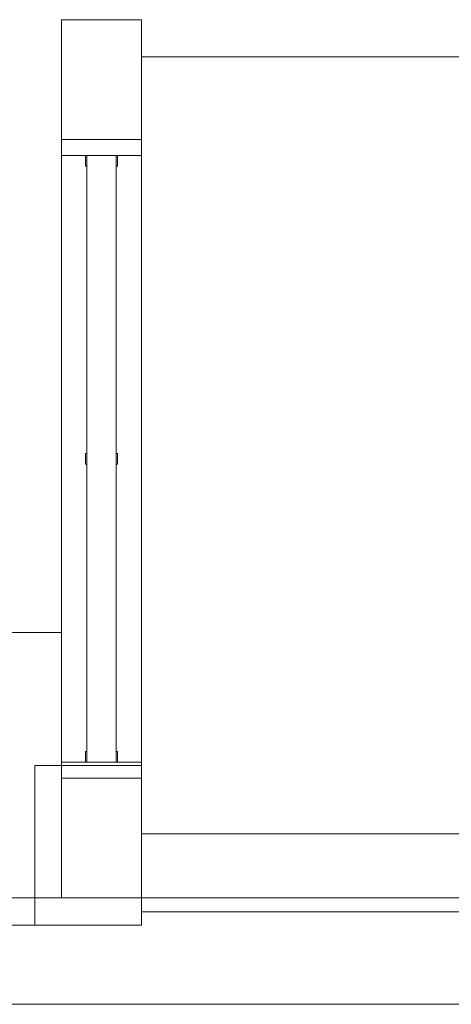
# Model space of a CAD drawing. Header units: millimetres. Extents: x -261 to 187, y -214 to 106.
# Tile 708 of 1056: x -196.954 to -196.142, y 0.148 to 2.002. Entities that reach past the tile are written whole.
import ezdxf

# ---------------------------------------------------------------- set-up
doc = ezdxf.new("R2010")
doc.units = ezdxf.units.MM
doc.header["$LTSCALE"] = 0.005
doc.header["$MEASUREMENT"] = 0
for name, color, linetype, lineweight in [('IFC-Janela-Contorno', 9, 'Continuous', 5), ('IFC-Laje-Contorno', 9, 'Continuous', 5), ('IFC-Parede padrão-Contorno', 9, 'Continuous', 5), ('IFC-Parede-Contorno', 9, 'Continuous', 5), ('IFC-Pilar-Contorno', 9, 'Continuous', 5), ('IFC-Viga-Contorno', 9, 'Continuous', 5)]:
    doc.layers.add(name, color=color, linetype=linetype, lineweight=lineweight)

msp = doc.modelspace()

# ---------------------------------------------------------------- linework, layer by layer
at = {"layer": 'IFC-Janela-Contorno', "lineweight": 5}
for p, q in [((-196.8753, 1.7763), (-196.8474, 1.7763)), ((-196.8753, 1.7706), (-196.8753, 1.7763)), ((-196.8753, 1.7462), (-196.8753, 1.7706)), ((-196.8474, 1.7763), (-196.725, 1.7763)), ((-196.725, 1.7706), (-196.725, 1.7763)), ((-196.725, 1.7462), (-196.725, 1.7706)), ((-196.8753, 1.7462), (-196.7501, 1.7462)), ((-196.8302, 1.7432), (-196.8302, 1.7462)), ((-196.8302, 1.7262), (-196.8302, 1.7432)), ((-196.8277, 0.6041), (-196.8277, 1.7462)), ((-196.8277, 1.7462), (-196.7726, 1.7462)), ((-196.7726, 0.6041), (-196.7726, 1.7462)), ((-196.7701, 1.7293), (-196.7701, 1.7462)), ((-196.7501, 1.7462), (-196.725, 1.7462)), ((-196.8302, 1.7262), (-196.8277, 1.7262)), ((-196.7726, 1.7262), (-196.7701, 1.7262)), ((-196.7701, 1.7262), (-196.7701, 1.7293)), ((-196.8302, 1.1852), (-196.8277, 1.1852)), ((-196.8302, 1.1821), (-196.8302, 1.1852)), ((-196.8302, 1.1651), (-196.8302, 1.1821)), ((-196.7726, 1.1852), (-196.7701, 1.1852)), ((-196.7701, 1.1682), (-196.7701, 1.1852)), ((-196.7701, 1.1651), (-196.7701, 1.1682)), ((-196.8302, 1.1651), (-196.8277, 1.1651)), ((-196.7726, 1.1651), (-196.7701, 1.1651)), ((-196.8302, 0.6241), (-196.8277, 0.6241)), ((-196.8302, 0.621), (-196.8302, 0.6241)), ((-196.8302, 0.6041), (-196.8302, 0.621)), ((-196.7726, 0.6241), (-196.7701, 0.6241)), ((-196.7701, 0.6072), (-196.7701, 0.6241)), ((-196.8753, 0.5797), (-196.8753, 0.6041)), ((-196.8753, 0.6041), (-196.8501, 0.6041)), ((-196.8501, 0.6041), (-196.8277, 0.6041)), ((-196.8277, 0.6041), (-196.7726, 0.6041)), ((-196.7726, 0.6041), (-196.725, 0.6041)), ((-196.7701, 0.6041), (-196.7701, 0.6072)), ((-196.725, 0.5797), (-196.725, 0.6041)), ((-196.8753, 0.574), (-196.8753, 0.5797)), ((-196.8753, 0.574), (-196.7529, 0.574))]:
    msp.add_line(p, q, dxfattribs=at)
at = {"layer": 'IFC-Laje-Contorno', "lineweight": 5}
for p, q in [((-196.725, 1.9316), (-195.3724, 1.9316)), ((-196.725, 0.4688), (-196.725, 1.9316)), ((-197.9048, 0.8484), (-196.8753, 0.8484)), ((-200.9818, 0.2973), (-196.9254, 0.2973))]:
    msp.add_line(p, q, dxfattribs=at)
at = {"layer": 'IFC-Parede padrão-Contorno', "lineweight": 5}
msp.add_line((-196.725, 0.4688), (-195.6145, 0.4688), dxfattribs=at)
at = {"layer": 'IFC-Parede-Contorno', "lineweight": 5}
for p, q in [((-196.8753, 2.0017), (-196.7522, 2.0017)), ((-196.8753, 1.9792), (-196.8753, 2.0017)), ((-196.7522, 2.0017), (-196.725, 2.0017)), ((-196.725, 1.9792), (-196.725, 2.0017)), ((-196.8753, 1.797), (-196.8753, 1.9792)), ((-196.725, 1.797), (-196.725, 1.9792)), ((-196.8753, 1.7955), (-196.8753, 1.797)), ((-196.8753, 1.7763), (-196.8753, 1.7955)), ((-196.725, 1.7955), (-196.725, 1.797)), ((-196.725, 1.7763), (-196.725, 1.7955)), ((-196.8753, 0.5979), (-196.8753, 1.7763)), ((-196.725, 0.6041), (-196.725, 1.7462)), ((-196.8753, 0.5306), (-196.8753, 0.574)), ((-196.8474, 0.574), (-196.725, 0.574)), ((-196.725, 0.574), (-196.725, 0.574)), ((-196.8753, 0.3485), (-196.8753, 0.5306)), ((-196.725, 0.3485), (-196.725, 0.5306)), ((-199.1478, 0.3485), (-194.4067, 0.3485)), ((-199.1478, 0.1482), (-194.4067, 0.1482))]:
    msp.add_line(p, q, dxfattribs=at)
at = {"layer": 'IFC-Pilar-Contorno', "lineweight": 5}
for p, q in [((-196.9254, 0.4064), (-196.9254, 0.5979)), ((-196.9254, 0.5979), (-196.9149, 0.5979)), ((-196.9149, 0.5979), (-196.8527, 0.5979)), ((-196.8527, 0.5979), (-196.725, 0.5979)), ((-196.725, 0.4888), (-196.725, 0.5821)), ((-196.725, 0.2973), (-196.725, 0.4888)), ((-196.9254, 0.3906), (-196.9254, 0.4064)), ((-196.9254, 0.2973), (-196.9254, 0.3906)), ((-196.9254, 0.2973), (-196.7978, 0.2973)), ((-196.7978, 0.2973), (-196.7355, 0.2973)), ((-196.7355, 0.2973), (-196.725, 0.2973))]:
    msp.add_line(p, q, dxfattribs=at)
at = {"layer": 'IFC-Viga-Contorno', "lineweight": 5}
msp.add_line((-196.725, 0.322), (-194.4067, 0.322), dxfattribs=at)

doc.saveas('drawing.dxf')
